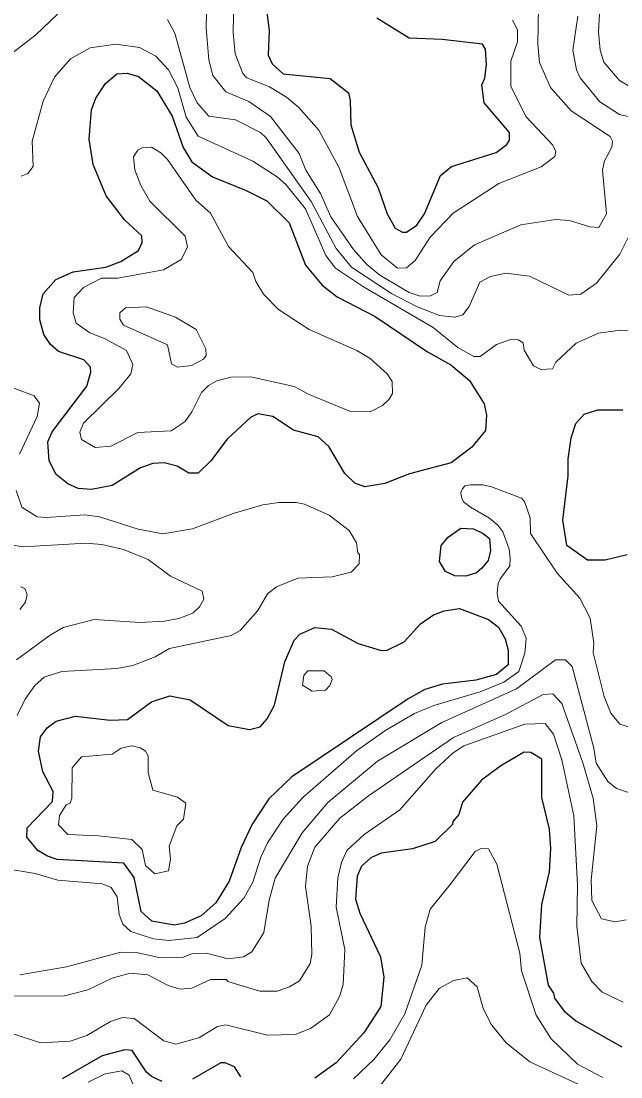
# Model space of a CAD drawing. Extents: x 673.3 to 698.5, y 6984.3 to 7012.3.
# Drawn here: x 676.645 to 677.484, y 6999.802 to 7001.278 of the extents above; entities that cross this region are included whole.
import ezdxf

# ---------------------------------------------------------------- set-up
doc = ezdxf.new("R2010")
doc.units = 0
doc.header["$LTSCALE"] = 0.032
doc.layers.add('1', color=7, linetype='Continuous', lineweight=25)
doc.layers.add('2', color=7, linetype='Continuous', lineweight=13)

msp = doc.modelspace()

# ---------------------------------------------------------------- linework, layer by layer
at = {"layer": '1'}
for points in [[(676.9857, 7001.3164), (676.9921, 7001.2649), (676.9906, 7001.2305), (676.9961, 7001.2184), (677.0115, 7001.2043), (677.0771, 7001.1976), (677.1027, 7001.1777), (677.1053, 7001.1669), (677.1061, 7001.133), (677.1178, 7001.0946), (677.1443, 7001.045), (677.1568, 7001.0087), (677.1682, 7000.9886), (677.1782, 7000.9829), (677.1841, 7000.9829), (677.1983, 7000.9929), (677.209, 7001.0088), (677.2314, 7001.0624), (677.2468, 7001.0746), (677.3094, 7001.0943), (677.3241, 7001.1056), (677.3281, 7001.1118), (677.3281, 7001.1225), (677.2926, 7001.164), (677.2894, 7001.1889), (677.2935, 7001.1982), (677.2959, 7001.2172), (677.2944, 7001.2389), (677.2901, 7001.2457), (677.2339, 7001.2524), (677.1877, 7001.2542), (677.1425, 7001.282)], [(677.4922, 7000.5318), (677.4615, 7000.5244), (677.437, 7000.5244), (677.4083, 7000.5448), (677.4027, 7000.58), (677.4099, 7000.6421), (677.4098, 7000.666), (677.4139, 7000.6955), (677.4206, 7000.7155), (677.4325, 7000.7286), (677.4514, 7000.7345), (677.4862, 7000.7344)], [(677.4852, 6999.8431), (677.4202, 6999.8803), (677.4064, 6999.8918), (677.3914, 6999.9119), (677.39, 6999.9188), (677.3823, 6999.9299), (677.3701, 6999.9967), (677.3732, 7000.0428), (677.3838, 7000.0887), (677.3856, 7000.1212), (677.3837, 7000.148), (677.3733, 7000.1926), (677.3733, 7000.2462), (677.3576, 7000.2554), (677.3483, 7000.2556), (677.3156, 7000.2366), (677.2889, 7000.2168), (677.2624, 7000.1861), (677.2572, 7000.1686), (677.2489, 7000.159), (677.2484, 7000.1547), (677.224, 7000.1307), (677.1923, 7000.1205), (677.1485, 7000.1147), (677.1339, 7000.1082), (677.1211, 7000.0963), (677.1152, 7000.0824), (677.1127, 7000.0504), (677.1188, 7000.0305), (677.1478, 6999.9695), (677.1525, 6999.9411), (677.1482, 6999.9001), (677.1245, 6999.8634), (677.0855, 6999.8213), (677.0559, 6999.7998)], [(676.8427, 6999.7955), (676.8274, 6999.8022), (676.8205, 6999.8084), (676.8006, 6999.8385), (676.7902, 6999.8394), (676.7588, 6999.8313), (676.7025, 6999.7989)], [(676.9526, 6999.8016), (676.9436, 6999.8156), (676.9305, 6999.8214), (676.9243, 6999.8216), (676.885, 6999.7984)]]:
    msp.add_lwpolyline(points, dxfattribs=at)
for points in [[(676.6938, 7000.9167), (676.7179, 7000.9273), (676.7638, 7000.934), (676.7848, 7000.9417), (676.8093, 7000.9573), (676.8145, 7000.9683), (676.814, 7000.9779), (676.7899, 7001.0002), (676.764, 7001.0336), (676.7462, 7001.0776), (676.7404, 7001.1131), (676.7438, 7001.1542), (676.7496, 7001.1705), (676.7634, 7001.1906), (676.7791, 7001.2043), (676.7934, 7001.2051), (676.8094, 7001.2004), (676.8349, 7001.1807), (676.8564, 7001.1451), (676.8718, 7001.1015), (676.884, 7001.0813), (676.9126, 7001.0601), (676.9598, 7001.0414), (676.9889, 7001.0268), (677.02, 7000.9962), (677.0428, 7000.9368), (677.0662, 7000.9087), (677.0872, 7000.8926), (677.1401, 7000.865), (677.2132, 7000.8157), (677.246, 7000.7974), (677.2721, 7000.7754), (677.2926, 7000.7431), (677.2959, 7000.7271), (677.2943, 7000.7054), (677.2753, 7000.6822), (677.2462, 7000.6604), (677.1881, 7000.6448), (677.1538, 7000.6315), (677.1258, 7000.627), (677.1117, 7000.632), (677.0977, 7000.6453), (677.0752, 7000.6832), (677.0607, 7000.6969), (677.0261, 7000.7061), (676.9973, 7000.7253), (676.9761, 7000.7287), (676.9659, 7000.7237), (676.9331, 7000.6934), (676.9104, 7000.6634), (676.8928, 7000.6459), (676.8798, 7000.6458), (676.8634, 7000.6555), (676.8455, 7000.6603), (676.8293, 7000.6595), (676.8124, 7000.6535), (676.7725, 7000.6288), (676.7435, 7000.6231), (676.7253, 7000.6245), (676.7106, 7000.6309), (676.6945, 7000.6439), (676.6845, 7000.6633), (676.6827, 7000.6897), (676.6886, 7000.7038), (676.737, 7000.7676), (676.7428, 7000.7871), (676.7422, 7000.7941), (676.7328, 7000.8046), (676.6976, 7000.8159), (676.6862, 7000.8258), (676.6769, 7000.8398), (676.6713, 7000.8604), (676.6714, 7000.8771), (676.6762, 7000.8965)], [(677.23, 7000.5225), (677.2325, 7000.5447), (677.2424, 7000.5563), (677.2598, 7000.5689), (677.2777, 7000.568), (677.291, 7000.5618), (677.2998, 7000.5544), (677.3015, 7000.538), (677.2979, 7000.5238), (677.2893, 7000.513), (677.282, 7000.5065), (677.2671, 7000.5021), (677.2513, 7000.5024), (677.2385, 7000.5083)], [(676.8815, 7000.3292), (676.9346, 7000.293), (676.9645, 7000.2874), (676.9796, 7000.2913), (676.989, 7000.3023), (676.9994, 7000.3216), (677.0138, 7000.3823), (677.0268, 7000.4122), (677.0347, 7000.421), (677.0559, 7000.4299), (677.0791, 7000.4276), (677.1166, 7000.4077), (677.1472, 7000.3984), (677.1558, 7000.3982), (677.1807, 7000.4101), (677.2036, 7000.4354), (677.2218, 7000.4478), (677.2367, 7000.4536), (677.2581, 7000.4567), (677.2988, 7000.4411), (677.3124, 7000.4304), (677.3219, 7000.4144), (677.3262, 7000.3986), (677.326, 7000.378), (677.3098, 7000.3642), (677.2807, 7000.3567), (677.2345, 7000.3509), (677.2096, 7000.3435), (677.1861, 7000.3302), (677.0237, 7000.2214), (676.9915, 7000.1906), (676.9681, 7000.1553), (676.9527, 7000.1224), (676.9359, 7000.0756), (676.9174, 7000.045), (676.897, 7000.0271), (676.8739, 7000.0165), (676.8599, 7000.0139), (676.8279, 7000.0194), (676.8133, 7000.0331), (676.8032, 7000.0805), (676.7887, 7000.1006), (676.6958, 7000.1059), (676.6822, 7000.1102), (676.6686, 7000.1183), (676.6534, 7000.1368), (676.654, 7000.1501), (676.6892, 7000.1868), (676.69, 7000.2007), (676.6755, 7000.2284), (676.6697, 7000.2573), (676.6722, 7000.2774), (676.6816, 7000.2898), (676.6943, 7000.2992), (676.7214, 7000.3061), (676.7699, 7000.3005), (676.7941, 7000.3013), (676.8277, 7000.3264), (676.8534, 7000.3345)]]:
    msp.add_lwpolyline(points, close=True, dxfattribs=at)
at = {"layer": '2'}
for points in [[(676.9432, 7001.3301), (676.9417, 7001.262), (676.9444, 7001.2324), (676.9552, 7001.205), (676.961, 7001.1988), (676.9924, 7001.1863), (677.0163, 7001.1719), (677.0333, 7001.1574), (677.0614, 7001.1255), (677.0897, 7001.0727), (677.1156, 7001.0047), (677.1484, 7000.9512), (677.1716, 7000.9325), (677.184, 7000.9331), (677.1962, 7000.9435), (677.217, 7000.9758), (677.2492, 7001.0095), (677.3131, 7001.0512), (677.3723, 7001.0744), (677.3915, 7001.0886), (677.3927, 7001.0957), (677.3883, 7001.1045), (677.3511, 7001.1444), (677.3297, 7001.1865), (677.33, 7001.222), (677.3391, 7001.2491), (677.339, 7001.266), (677.332, 7001.2796)], [(676.726, 7001.3166), (676.6661, 7001.2587), (676.6352, 7001.2352), (676.6243, 7001.2298), (676.6171, 7001.2297), (676.6062, 7001.2415), (676.6029, 7001.2645), (676.6044, 7001.2856)], [(677.3683, 7001.2972), (677.3675, 7001.2456), (677.3698, 7001.2202), (677.3853, 7001.1851), (677.4142, 7001.1528), (677.4686, 7001.1169), (677.4717, 7001.1101), (677.4711, 7001.1017), (677.4606, 7001.0827), (677.4578, 7001.0696), (677.4636, 7001.0084), (677.4529, 7000.9896), (677.4401, 7000.9905), (677.412, 7000.9992), (677.3922, 7001.0008), (677.3439, 7000.9934), (677.2791, 7000.9651), (677.25, 7000.9417), (677.2312, 7000.9151), (677.2267, 7000.8987), (677.2177, 7000.8941), (677.2031, 7000.8933), (677.1879, 7000.8988), (677.1466, 7000.9227), (677.1284, 7000.9378), (677.1098, 7000.9587), (677.0781, 7001.0046), (677.0636, 7001.0369), (677.0432, 7001.0697), (677.0338, 7001.093), (676.9939, 7001.1447), (676.9638, 7001.1656), (676.9316, 7001.1793), (676.9131, 7001.2022), (676.9075, 7001.2237), (676.9041, 7001.2687), (676.9049, 7001.3093)], [(677.5079, 7001.1794), (677.4816, 7001.195), (677.4596, 7001.2207), (677.4546, 7001.2372), (677.4523, 7001.2632), (677.4547, 7001.3047)], [(676.9879, 7001.1149), (676.9799, 7001.1223), (676.9452, 7001.1399), (676.9077, 7001.145), (676.8912, 7001.1637), (676.8811, 7001.1854), (676.8601, 7001.2614), (676.85, 7001.2804)], [(677.4236, 7001.2852), (677.4165, 7001.2372), (677.4214, 7001.2101), (677.4266, 7001.1988), (677.4542, 7001.1653), (677.4818, 7001.1477), (677.5783, 7001.1254)], [(676.6452, 7001.0611), (676.6549, 7001.0652), (676.662, 7001.0746), (676.6607, 7001.1102), (676.6763, 7001.1659), (676.6918, 7001.1998), (676.7143, 7001.2253), (676.7419, 7001.2406), (676.7777, 7001.2459), (676.8107, 7001.2412), (676.8338, 7001.2289), (676.8514, 7001.2098), (676.8643, 7001.1846), (676.8758, 7001.1439), (676.8929, 7001.1171), (676.9691, 7001.0824), (677.0033, 7001.0604), (677.0155, 7001.0497), (677.0426, 7001.0154)], [(677.0855, 7000.9603), (677.0506, 7001.0258), (676.9879, 7001.1149)], [(677.0426, 7001.0154), (677.0713, 7000.9501), (677.0848, 7000.9327), (677.124, 7000.9063), (677.2213, 7000.8496), (677.2558, 7000.8218), (677.2782, 7000.8089), (677.2868, 7000.8089), (677.3097, 7000.8257), (677.3293, 7000.833), (677.3401, 7000.8322), (677.3471, 7000.828), (677.3486, 7000.8181), (677.3616, 7000.7959), (677.3715, 7000.7907), (677.388, 7000.7917), (677.3928, 7000.8012), (677.421, 7000.8276)], [(677.4938, 7000.9756), (677.4823, 7000.952), (677.4496, 7000.9118), (677.4276, 7000.8961), (677.4108, 7000.895), (677.3559, 7000.9215), (677.3226, 7000.9258), (677.3016, 7000.9209), (677.2866, 7000.9131), (677.2715, 7000.8789), (677.2627, 7000.8675), (677.2514, 7000.864), (677.2299, 7000.8665), (677.198, 7000.8788), (677.1631, 7000.897), (677.107, 7000.934), (677.0855, 7000.9603)], [(677.421, 7000.8276), (677.4522, 7000.8419), (677.483, 7000.8461), (677.4998, 7000.8453)], [(676.6432, 7000.6723), (676.6678, 7000.725), (676.6712, 7000.7439), (676.6638, 7000.7539), (676.6328, 7000.7659)], [(677.5046, 7000.2882), (677.4822, 7000.2948), (677.4694, 7000.3102), (677.4602, 7000.3336), (677.4451, 7000.3954), (677.4457, 7000.4082), (677.4408, 7000.443), (677.4264, 7000.4712), (677.3946, 7000.5062), (677.3571, 7000.5618), (677.3569, 7000.5835), (677.349, 7000.6062), (677.3449, 7000.6108), (677.303, 7000.627), (677.2905, 7000.6295), (677.2736, 7000.6298), (677.2656, 7000.6283), (677.2622, 7000.6242), (677.2601, 7000.619), (677.2608, 7000.6124), (677.2635, 7000.6058), (677.2736, 7000.5986), (677.3002, 7000.5832), (677.3114, 7000.5732), (677.3186, 7000.5641), (677.3276, 7000.5398), (677.3288, 7000.527), (677.3284, 7000.5165), (677.3153, 7000.4988), (677.3122, 7000.4916), (677.3107, 7000.4788), (677.3125, 7000.4671), (677.3443, 7000.4321), (677.3511, 7000.4154), (677.3495, 7000.3943), (677.341, 7000.3685), (677.3198, 7000.3535), (677.287, 7000.3401), (677.2224, 7000.3209), (677.1953, 7000.31), (677.155, 7000.2865), (677.1142, 7000.2576), (677.039, 7000.1925), (677.0115, 7000.162), (676.9895, 7000.1292), (676.9802, 7000.1088), (676.9692, 7000.0738), (676.9566, 7000.0518), (676.9305, 7000.023), (676.8913, 6999.9968), (676.852, 6999.9925), (676.8303, 6999.9948), (676.7985, 7000.0051), (676.7875, 7000.0155), (676.7823, 7000.0288), (676.7795, 7000.0537), (676.7712, 7000.0667), (676.7586, 7000.0715), (676.6967, 7000.0766), (676.665, 7000.0862)], [(676.64, 7000.3069), (676.651, 7000.33), (676.6643, 7000.3488), (676.6775, 7000.3605), (676.7023, 7000.3688), (676.779, 7000.3729), (676.8014, 7000.3769), (676.8328, 7000.3893), (676.8526, 7000.4007), (676.9389, 7000.419), (676.9513, 7000.4258), (676.976, 7000.4538), (676.9898, 7000.4772), (677.0022, 7000.4871), (677.0322, 7000.499), (677.0801, 7000.5009), (677.1065, 7000.5073), (677.1176, 7000.5193), (677.1183, 7000.5322), (677.1158, 7000.5346), (677.1141, 7000.5483), (677.1038, 7000.5657), (677.0758, 7000.5872), (677.0413, 7000.6025), (677.0299, 7000.6049), (677.0057, 7000.6048), (676.9834, 7000.6016), (676.9419, 7000.5896), (676.8847, 7000.5679), (676.8433, 7000.5611), (676.8091, 7000.5677), (676.755, 7000.585), (676.7346, 7000.5879), (676.681, 7000.5838), (676.6678, 7000.585), (676.6464, 7000.5983), (676.6386, 7000.6216)], [(676.6311, 7000.5456), (676.6482, 7000.5431), (676.7357, 7000.548), (676.7582, 7000.5462), (676.7883, 7000.5391), (676.8227, 7000.5251), (676.8543, 7000.502), (676.8984, 7000.4808), (676.9008, 7000.4699), (676.8946, 7000.459), (676.8853, 7000.4502), (676.8657, 7000.4427), (676.8458, 7000.4389), (676.8119, 7000.4373), (676.7476, 7000.4413), (676.7041, 7000.4299), (676.6846, 7000.4186), (676.6387, 7000.3849)], [(676.6443, 7000.4871), (676.6504, 7000.4846), (676.6538, 7000.4763), (676.6515, 7000.4654), (676.6437, 7000.4553)], [(676.904, 6999.9746), (676.9349, 6999.9666), (676.9562, 6999.9696), (676.9679, 6999.9765), (676.9846, 7000.0038), (676.992, 7000.0489), (677.0005, 7000.0795), (677.0381, 7000.143), (677.074, 7000.1853), (677.1434, 7000.2432), (677.2334, 7000.2972), (677.3377, 7000.3445), (677.3923, 7000.385), (677.4064, 7000.385), (677.4156, 7000.3758), (677.4457, 7000.2616), (677.4489, 7000.2404), (677.4654, 7000.2149), (677.4777, 7000.205), (677.4969, 7000.1986)], [(676.9101, 6999.9378), (676.9324, 6999.938), (676.9344, 6999.9349), (676.9788, 6999.9218), (677.0032, 6999.9217), (677.0204, 6999.9277), (677.0342, 6999.9362), (677.0491, 6999.9603), (677.0516, 6999.9727), (677.0507, 7000.0127), (677.0427, 7000.0681), (677.0458, 7000.0965), (677.0558, 7000.1232), (677.0906, 7000.1636), (677.1309, 7000.1949), (677.2498, 7000.2761), (677.3225, 7000.3084), (677.3752, 7000.3363), (677.3887, 7000.3376), (677.401, 7000.3237), (677.4304, 7000.2411), (677.4449, 7000.1913), (677.4498, 7000.1526), (677.442, 7000.0771), (677.4432, 7000.0483), (677.4565, 7000.0228), (677.4756, 7000.0187), (677.4912, 7000.0212)], [(677.4009, 7000.245), (677.3894, 7000.2812), (677.3778, 7000.2959), (677.3495, 7000.2949), (677.2641, 7000.2645), (677.2491, 7000.2548), (677.2249, 7000.2326), (677.1748, 7000.1753), (677.1248, 7000.1405), (677.1008, 7000.1184), (677.0931, 7000.1017), (677.0879, 7000.0801), (677.0857, 7000.0393), (677.098, 6999.9799), (677.0956, 6999.931), (677.0905, 6999.9142), (677.0762, 6999.8887), (677.0499, 6999.8696), (677.0284, 6999.8612), (676.9899, 6999.8599), (676.9313, 6999.8744), (676.9196, 6999.8723), (676.8938, 6999.8563), (676.8616, 6999.8477), (676.845, 6999.852), (676.8032, 6999.8834), (676.7869, 6999.885), (676.7704, 6999.8792), (676.7374, 6999.8596), (676.7141, 6999.8517), (676.6723, 6999.8493), (676.6327, 6999.8622)], [(677.4867, 6999.9063), (677.4574, 6999.9204), (677.4428, 6999.9353), (677.4282, 6999.9607), (677.4222, 7000.0126), (677.423, 7000.0696), (677.418, 7000.1668), (677.4009, 7000.245)], [(677.1097, 6999.7989), (677.1384, 6999.8261), (677.1609, 6999.8536), (677.1818, 6999.8899), (677.2052, 6999.9578), (677.2102, 7000.011), (677.2169, 7000.0365), (677.2449, 7000.0706), (677.2799, 7000.1171), (677.2881, 7000.1212), (677.2988, 7000.1205), (677.3101, 7000.0991), (677.3422, 6999.9749), (677.3448, 6999.9499), (677.3653, 6999.8881), (677.3861, 6999.855), (677.4232, 6999.8197), (677.4582, 6999.801)], [(676.665, 7000.0862), (676.6197, 7000.0934)], [(676.6436, 6999.9445), (676.7086, 6999.9555), (676.7847, 6999.9762), (676.8084, 6999.9754), (676.84, 6999.9682), (676.871, 6999.9689), (676.8834, 6999.9738), (676.904, 6999.9746)], [(676.6311, 6999.9145), (676.7058, 6999.9153), (676.7386, 6999.9236), (676.7725, 6999.9397), (676.7977, 6999.9469), (676.8224, 6999.9446), (676.8507, 6999.9297), (676.8677, 6999.9242), (676.8839, 6999.926), (676.9101, 6999.9378)], [(677.4358, 6999.7862), (677.3565, 6999.8228), (677.3233, 6999.8495), (677.3029, 6999.8747), (677.2913, 6999.8975), (677.2826, 6999.9277), (677.2688, 6999.9403), (677.2498, 6999.9364), (677.2297, 6999.9255), (677.2114, 6999.9019), (677.1761, 6999.8265), (677.1462, 6999.7885)], [(676.7389, 6999.7943), (676.7629, 6999.8059), (676.7862, 6999.81), (676.7965, 6999.8043), (676.8065, 6999.7793)]]:
    msp.add_lwpolyline(points, dxfattribs=at)
for points in [[(677.0481, 7000.7558), (677.0269, 7000.7671), (676.9666, 7000.7808), (676.9384, 7000.78), (676.9188, 7000.7751), (676.9073, 7000.7685), (676.8975, 7000.7586), (676.8841, 7000.7317), (676.8745, 7000.718), (676.8551, 7000.7051), (676.8085, 7000.7027), (676.7707, 7000.6838), (676.7488, 7000.6818), (676.7299, 7000.693), (676.7275, 7000.7032), (676.7326, 7000.7159), (676.7822, 7000.7647), (676.7989, 7000.7849), (676.8014, 7000.7977), (676.7924, 7000.8176), (676.7627, 7000.8337), (676.7412, 7000.8422), (676.7225, 7000.8558), (676.7179, 7000.8703), (676.7197, 7000.8914), (676.7326, 7000.9057), (676.7576, 7000.9184), (676.7804, 7000.9187), (676.8445, 7000.9302), (676.8691, 7000.9447), (676.8781, 7000.9619), (676.8746, 7000.9773), (676.8253, 7001.0262), (676.8128, 7001.0483), (676.8042, 7001.0702), (676.8024, 7001.0884), (676.8084, 7001.0976), (676.8143, 7001.101), (676.8276, 7001.1017), (676.8404, 7001.0938), (676.8498, 7001.0844), (676.8895, 7001.0276), (676.9099, 7001.0095), (676.9353, 7000.9631), (676.9694, 7000.9264), (676.9735, 7000.914), (676.9841, 7000.8963), (677.0049, 7000.8747), (677.0478, 7000.8467), (677.1146, 7000.8174), (677.1333, 7000.8065), (677.157, 7000.7849), (677.1639, 7000.7741), (677.1644, 7000.7574), (677.1597, 7000.7492), (677.1503, 7000.7407), (677.1334, 7000.7315), (677.1057, 7000.7322)], [(676.8497, 7000.8255), (676.7884, 7000.8527), (676.7835, 7000.8611), (676.7832, 7000.87), (676.7911, 7000.8769), (676.8208, 7000.8787), (676.8613, 7000.8642), (676.8901, 7000.8469), (676.9033, 7000.82), (676.904, 7000.8103), (676.9001, 7000.8054), (676.8835, 7000.7964), (676.8637, 7000.794), (676.8557, 7000.7986)], [(677.0706, 7000.3423), (677.0768, 7000.3492), (677.0799, 7000.3572), (677.0788, 7000.3611), (677.0689, 7000.3697), (677.0462, 7000.3696), (677.0403, 7000.3631), (677.0386, 7000.3493), (677.0519, 7000.3412)], [(676.8296, 7000.2027), (676.8229, 7000.2273), (676.8227, 7000.2505), (676.8193, 7000.2572), (676.8116, 7000.262), (676.7999, 7000.2645), (676.7854, 7000.2614), (676.7725, 7000.2532), (676.7298, 7000.2492), (676.7166, 7000.2339), (676.716, 7000.1914), (676.7137, 7000.1843), (676.7085, 7000.182), (676.699, 7000.1674), (676.6974, 7000.1541), (676.7104, 7000.1408), (676.7537, 7000.139), (676.8002, 7000.1336), (676.8144, 7000.1199), (676.8194, 7000.0971), (676.8321, 7000.0856), (676.8513, 7000.0901), (676.8543, 7000.106), (676.8521, 7000.1244), (676.8629, 7000.1526), (676.8722, 7000.1619), (676.8756, 7000.1845), (676.8639, 7000.1929)]]:
    msp.add_lwpolyline(points, close=True, dxfattribs=at)

doc.saveas('drawing.dxf')
